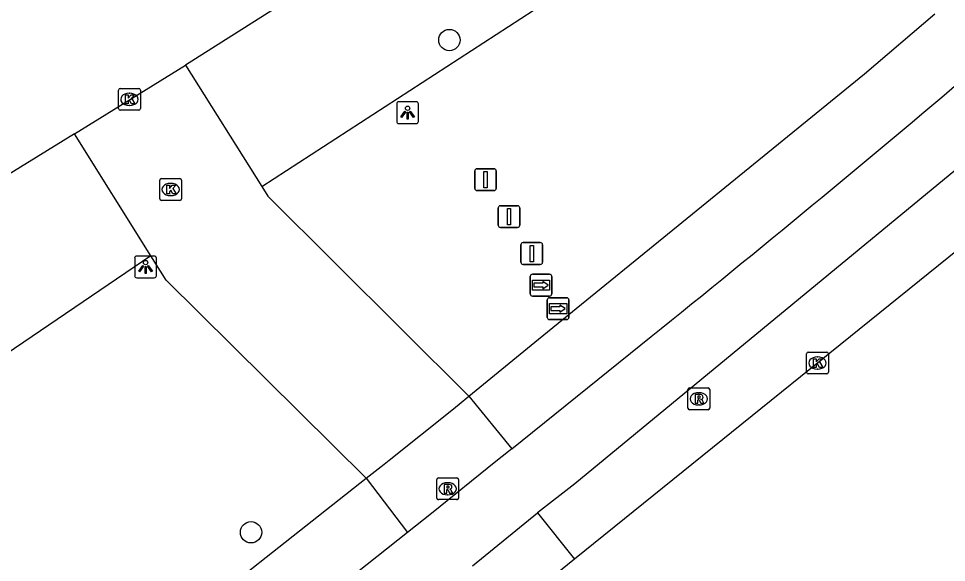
# Model space of a CAD drawing. Extents: x 158838 to 160074, y 386376 to 387776.
# Drawn here: x 159969.53 to 160012.12, y 387270.94 to 387295.9 of the extents above; entities that cross this region are included whole.
import ezdxf

# ---------------------------------------------------------------- set-up
doc = ezdxf.new("R2010")
doc.units = 0
for name, color, linetype in [('IMGEO_Boom', 7, 'Continuous'), ('IMGEO_Fietspad_open', 7, 'Continuous'), ('IMGEO_Groenvoorziening', 7, 'Continuous'), ('IMGEO_Kolk', 7, 'Continuous'), ('IMGEO_Lichtpunt', 7, 'Continuous'), ('IMGEO_Rijbaan_lokaal_gesloten', 7, 'Continuous'), ('IMGEO_Rioolput', 7, 'Continuous'), ('IMGEO_Vlaggenmast', 7, 'Continuous'), ('IMGEO_Voetpad_open', 7, 'Continuous'), ('IMGEO_Wegwijzer', 7, 'Continuous')]:
    doc.layers.add(name, color=color, linetype=linetype)

msp = doc.modelspace()

# ---------------------------------------------------------------- linework, layer by layer
at = {"layer": 'IMGEO_Boom'}
for centre in [(159989.303, 387294.914), (159980.197, 387272.326)]:
    msp.add_circle(centre, 0.489, dxfattribs=at)
at = {"layer": 'IMGEO_Fietspad_open'}
for points in [[(160015.339, 387291.252), (159995.065, 387274.546), (159993.344, 387273.212)], [(159992.167, 387276.152), (159998.562, 387281.308)], [(159992.167, 387276.152), (159992.021, 387276.034), (159991.44, 387275.566), (159988.478, 387273.181), (159987.379, 387272.309)], [(159990.37, 387270.788), (159993.344, 387273.212)], [(159987.379, 387272.309), (159977.531, 387264.496), (159973.799, 387261.624), (159968.809, 387257.908), (159963.911, 387254.455)]]:
    msp.add_lwpolyline(points, dxfattribs=at)
msp.add_arc((159558.086, 387829.599), 703.308, 308.77709, 310.330968, dxfattribs=at)
at = {"layer": 'IMGEO_Groenvoorziening'}
for points in [[(159980.695, 387288.186), (160006.167, 387304.734)], [(159975.606, 387285.015), (159958.823, 387273.617)]]:
    msp.add_lwpolyline(points, dxfattribs=at)
at = {"layer": 'IMGEO_Kolk'}
for p, q in [((159974.117, 387291.767), (159974.117, 387292.619)), ((159974.192, 387292.693), (159975.044, 387292.693)), ((159974.605, 387292.473), (159974.63, 387292.473)), ((159975.118, 387292.619), (159975.118, 387291.767)), ((159974.628, 387291.913), (159974.603, 387291.913)), ((159975.044, 387291.693), (159974.192, 387291.693)), ((159976.01, 387287.629), (159976.01, 387288.481)), ((159976.085, 387288.555), (159976.937, 387288.555)), ((159977.011, 387288.481), (159977.011, 387287.629)), ((159976.498, 387288.335), (159976.523, 387288.335)), ((159976.521, 387287.775), (159976.496, 387287.775)), ((159976.937, 387287.555), (159976.085, 387287.555)), ((160005.697, 387279.666), (160005.697, 387280.518)), ((160005.772, 387280.592), (160006.624, 387280.592)), ((160006.185, 387280.372), (160006.21, 387280.372)), ((160006.698, 387280.518), (160006.698, 387279.666)), ((160006.624, 387279.592), (160005.772, 387279.592)), ((160006.208, 387279.812), (160006.183, 387279.812))]:
    msp.add_line(p, q, dxfattribs=at)
for points in [[(159974.117, 387291.767), (159974.117, 387292.619)], [(159974.192, 387292.693), (159975.044, 387292.693)], [(159974.438, 387292.393), (159974.561, 387292.393), (159974.561, 387292.242), (159974.691, 387292.393), (159974.855, 387292.393), (159974.709, 387292.242), (159974.862, 387291.993), (159974.71, 387291.993), (159974.625, 387292.157), (159974.561, 387292.09), (159974.561, 387291.993), (159974.438, 387291.993), (159974.438, 387292.393)], [(159975.118, 387292.619), (159975.118, 387291.767)], [(159975.044, 387291.693), (159974.192, 387291.693)], [(159976.01, 387287.629), (159976.01, 387288.481)], [(159976.085, 387288.555), (159976.937, 387288.555)], [(159977.011, 387288.481), (159977.011, 387287.629)], [(159976.331, 387288.255), (159976.454, 387288.255), (159976.454, 387288.104), (159976.584, 387288.255), (159976.748, 387288.255), (159976.602, 387288.104), (159976.755, 387287.855), (159976.603, 387287.855), (159976.518, 387288.019), (159976.454, 387287.952), (159976.454, 387287.855), (159976.331, 387287.855), (159976.331, 387288.255)], [(159976.937, 387287.555), (159976.085, 387287.555)], [(160005.697, 387279.666), (160005.697, 387280.518)], [(160005.772, 387280.592), (160006.624, 387280.592)], [(160006.698, 387280.518), (160006.698, 387279.666)], [(160006.018, 387280.292), (160006.141, 387280.292), (160006.141, 387280.141), (160006.271, 387280.292), (160006.435, 387280.292), (160006.289, 387280.141), (160006.442, 387279.892), (160006.29, 387279.892), (160006.205, 387280.056), (160006.141, 387279.989), (160006.141, 387279.892), (160006.018, 387279.892), (160006.018, 387280.292)], [(160006.624, 387279.592), (160005.772, 387279.592)]]:
    msp.add_lwpolyline(points, dxfattribs=at)
for centre, start, end in [((159974.194, 387292.617), 91.552, 178.448), ((159974.194, 387292.617), 91.552, 178.448), ((159975.042, 387292.617), 1.552, 88.448), ((159975.042, 387292.617), 1.552, 88.448), ((159974.194, 387291.769), 181.552, 268.448), ((159974.194, 387291.769), 181.552, 268.448), ((159975.042, 387291.769), 271.552, 358.448), ((159975.042, 387291.769), 271.552, 358.448), ((159976.087, 387288.479), 91.552, 178.448), ((159976.087, 387288.479), 91.552, 178.448), ((159976.935, 387288.479), 1.552, 88.448), ((159976.935, 387288.479), 1.552, 88.448), ((159976.087, 387287.631), 181.552, 268.448), ((159976.087, 387287.631), 181.552, 268.448), ((159976.935, 387287.631), 271.552, 358.448), ((159976.935, 387287.631), 271.552, 358.448), ((160005.774, 387280.516), 91.552, 178.448), ((160005.774, 387280.516), 91.552, 178.448), ((160006.622, 387280.516), 1.552, 88.448), ((160006.622, 387280.516), 1.552, 88.448), ((160005.774, 387279.668), 181.552, 268.448), ((160005.774, 387279.668), 181.552, 268.448), ((160006.622, 387279.668), 271.552, 358.448), ((160006.622, 387279.668), 271.552, 358.448)]:
    msp.add_arc(centre, 0.0765, start, end, dxfattribs=at)
for centre, major_axis, ratio, start_param, end_param in [((159974.604, 387292.193), (-0.387, 0.002), 0.722429, 4.712389, 7.853982), ((159974.629, 387292.193), (-0.39, 0.002), 0.717154, 1.570796, 4.712389), ((159976.497, 387288.055), (-0.387, 0.002), 0.722429, 4.712389, 7.853982), ((159976.522, 387288.055), (-0.39, 0.002), 0.717154, 1.570796, 4.712389), ((160006.184, 387280.092), (-0.387, 0.002), 0.722429, 4.712389, 7.853982), ((160006.209, 387280.092), (-0.39, 0.002), 0.717154, 1.570796, 4.712389)]:
    msp.add_ellipse(centre, major_axis=major_axis, ratio=ratio, start_param=start_param, end_param=end_param, dxfattribs=at)
at = {"layer": 'IMGEO_Lichtpunt'}
for p, q in [((159986.885, 387291.986), (159986.885, 387291.179)), ((159986.885, 387291.986), (159986.885, 387291.179)), ((159987.787, 387292.081), (159986.979, 387292.081)), ((159987.787, 387292.081), (159986.979, 387292.081)), ((159987.881, 387291.179), (159987.881, 387291.986)), ((159987.881, 387291.179), (159987.881, 387291.986)), ((159986.979, 387291.085), (159987.787, 387291.085)), ((159986.979, 387291.085), (159987.787, 387291.085)), ((159974.857, 387284.906), (159974.857, 387284.099)), ((159974.857, 387284.906), (159974.857, 387284.099)), ((159975.759, 387285.001), (159974.951, 387285.001)), ((159975.759, 387285.001), (159974.951, 387285.001)), ((159975.853, 387284.099), (159975.853, 387284.906)), ((159975.853, 387284.099), (159975.853, 387284.906)), ((159974.951, 387284.005), (159975.759, 387284.005)), ((159974.951, 387284.005), (159975.759, 387284.005))]:
    msp.add_line(p, q, dxfattribs=at)
for points in [[(159987.259, 387291.65), (159987.298, 387291.622), (159987.11, 387291.36), (159987.072, 387291.387), (159987.259, 387291.65)], [(159987.361, 387291.602), (159987.408, 387291.602), (159987.408, 387291.28), (159987.361, 387291.28), (159987.361, 387291.602)], [(159987.471, 387291.622), (159987.509, 387291.649), (159987.696, 387291.387), (159987.657, 387291.359), (159987.471, 387291.622)], [(159975.231, 387284.57), (159975.27, 387284.542), (159975.082, 387284.28), (159975.044, 387284.307), (159975.231, 387284.57)], [(159975.333, 387284.522), (159975.38, 387284.522), (159975.38, 387284.2), (159975.333, 387284.2), (159975.333, 387284.522)], [(159975.443, 387284.542), (159975.481, 387284.569), (159975.668, 387284.307), (159975.629, 387284.279), (159975.443, 387284.542)]]:
    msp.add_lwpolyline(points, dxfattribs=at)
for centre in [(159987.384, 387291.784), (159975.356, 387284.704)]:
    msp.add_circle(centre, 0.0994, dxfattribs=at)
for centre, start, end in [((159986.979, 387291.986), 90, 180), ((159986.979, 387291.986), 90, 180), ((159987.787, 387291.986), 0, 90), ((159987.787, 387291.986), 0, 90), ((159986.979, 387291.179), 180, 270), ((159986.979, 387291.179), 180, 270), ((159987.787, 387291.179), 270, 0), ((159987.787, 387291.179), 270, 360), ((159974.951, 387284.906), 90, 180), ((159974.951, 387284.906), 90, 180), ((159975.759, 387284.906), 0, 90), ((159975.759, 387284.906), 0, 90), ((159974.951, 387284.099), 180, 270), ((159974.951, 387284.099), 180, 270), ((159975.759, 387284.099), 270, 0), ((159975.759, 387284.099), 270, 360)]:
    msp.add_arc(centre, 0.0946, start, end, dxfattribs=at)
at = {"layer": 'IMGEO_Rijbaan_lokaal_gesloten'}
for points in [[(160017.224, 387289.083), (160014.924, 387287.127), (159995.037, 387271.094)], [(159995.037, 387271.094), (159992.055, 387268.681)]]:
    msp.add_lwpolyline(points, dxfattribs=at)
at = {"layer": 'IMGEO_Rioolput'}
for p, q in [((160000.249, 387278.022), (160000.249, 387278.874)), ((160000.324, 387278.948), (160001.176, 387278.948)), ((160000.737, 387278.728), (160000.762, 387278.728)), ((160001.25, 387278.874), (160001.25, 387278.022)), ((160001.176, 387277.948), (160000.324, 387277.948)), ((160000.76, 387278.168), (160000.735, 387278.168)), ((159988.799, 387274.822), (159989.651, 387274.822)), ((159988.724, 387273.896), (159988.724, 387274.748)), ((159989.212, 387274.602), (159989.237, 387274.602)), ((159989.725, 387274.748), (159989.725, 387273.896)), ((159989.235, 387274.042), (159989.21, 387274.042)), ((159989.651, 387273.822), (159988.799, 387273.822))]:
    msp.add_line(p, q, dxfattribs=at)
for points in [[(160000.249, 387278.022), (160000.249, 387278.874)], [(160000.324, 387278.948), (160001.176, 387278.948)], [(160001.25, 387278.874), (160001.25, 387278.022)], [(160000.838, 387278.646), (160000.586, 387278.648), (160000.586, 387278.248)], [(160000.586, 387278.248), (160000.71, 387278.248), (160000.71, 387278.41), (160000.721, 387278.41)], [(160000.764, 387278.567), (160000.71, 387278.567), (160000.71, 387278.486)], [(160000.71, 387278.486), (160000.762, 387278.486)], [(160000.768, 387278.381), (160000.839, 387278.248), (160000.979, 387278.248), (160000.914, 387278.374)], [(160001.176, 387277.948), (160000.324, 387277.948)], [(159988.799, 387274.822), (159989.651, 387274.822)], [(159988.724, 387273.896), (159988.724, 387274.748)], [(159989.313, 387274.52), (159989.061, 387274.522), (159989.061, 387274.122)], [(159989.239, 387274.441), (159989.185, 387274.441), (159989.185, 387274.36)], [(159989.725, 387274.748), (159989.725, 387273.896)], [(159989.061, 387274.122), (159989.185, 387274.122), (159989.185, 387274.284), (159989.196, 387274.284)], [(159989.185, 387274.36), (159989.237, 387274.36)], [(159989.243, 387274.255), (159989.314, 387274.122), (159989.454, 387274.122), (159989.389, 387274.248)], [(159989.651, 387273.822), (159988.799, 387273.822)]]:
    msp.add_lwpolyline(points, dxfattribs=at)
for centre, radius, start, end in [((160000.326, 387278.872), 0.0765, 91.552, 178.448), ((160000.326, 387278.872), 0.0765, 91.552, 178.448), ((160001.174, 387278.872), 0.0765, 1.552, 88.448), ((160001.174, 387278.872), 0.0765, 1.552, 88.448), ((160000.72, 387278.357), 0.0533, 26.0293, 88.6989), ((160000.746, 387278.675), 0.19, 274.7715, 282.9687), ((160000.77, 387278.471), 0.0964, 77.0061, 93.1865), ((160000.784, 387278.528), 0.0378, 276.6634, 79.6772), ((160000.837, 387278.536), 0.109, 350.3612, 89.416), ((160000.835, 387278.536), 0.112, 277.5842, 350.9817), ((160000.819, 387278.321), 0.108, 29.5134, 73.7905), ((160000.326, 387278.024), 0.0765, 181.552, 268.448), ((160000.326, 387278.024), 0.0765, 181.552, 268.448), ((160001.174, 387278.024), 0.0765, 271.552, 358.448), ((160001.174, 387278.024), 0.0765, 271.552, 358.448), ((159988.801, 387274.746), 0.0765, 91.552, 178.448), ((159988.801, 387274.746), 0.0765, 91.552, 178.448), ((159989.649, 387274.746), 0.0765, 1.552, 88.448), ((159989.649, 387274.746), 0.0765, 1.552, 88.448), ((159989.245, 387274.345), 0.0964, 77.0061, 93.1865), ((159989.259, 387274.402), 0.0378, 276.6634, 79.6772), ((159989.312, 387274.41), 0.109, 350.3612, 89.416), ((159989.195, 387274.231), 0.0533, 26.0293, 88.6989), ((159989.221, 387274.549), 0.19, 274.7715, 282.9687), ((159989.31, 387274.41), 0.112, 277.5842, 350.9817), ((159989.294, 387274.195), 0.108, 29.5134, 73.7905), ((159988.801, 387273.898), 0.0765, 181.552, 268.448), ((159988.801, 387273.898), 0.0765, 181.552, 268.448), ((159989.649, 387273.898), 0.0765, 271.552, 358.448), ((159989.649, 387273.898), 0.0765, 271.552, 358.448)]:
    msp.add_arc(centre, radius, start, end, dxfattribs=at)
for centre, major_axis, ratio, start_param, end_param in [((160000.736, 387278.448), (-0.387, 0.002), 0.722429, 4.712389, 7.853982), ((160000.761, 387278.448), (-0.39, 0.002), 0.717154, 1.570796, 4.712389), ((159989.211, 387274.322), (-0.387, 0.002), 0.722429, 4.712389, 7.853982), ((159989.236, 387274.322), (-0.39, 0.002), 0.717154, 1.570796, 4.712389)]:
    msp.add_ellipse(centre, major_axis=major_axis, ratio=ratio, start_param=start_param, end_param=end_param, dxfattribs=at)
at = {"layer": 'IMGEO_Vlaggenmast'}
for p, q in [((159990.464, 387288.105), (159990.464, 387288.905)), ((159990.464, 387288.905), (159990.464, 387288.105)), ((159990.564, 387289.005), (159991.354, 387289.005)), ((159991.354, 387289.005), (159990.564, 387289.005)), ((159991.454, 387288.905), (159991.454, 387288.105)), ((159991.454, 387288.105), (159991.454, 387288.905)), ((159991.354, 387288.005), (159990.564, 387288.005)), ((159990.564, 387288.005), (159991.354, 387288.005)), ((159991.544, 387286.412), (159991.544, 387287.212)), ((159991.544, 387287.212), (159991.544, 387286.412)), ((159991.644, 387287.312), (159992.434, 387287.312)), ((159992.434, 387287.312), (159991.644, 387287.312)), ((159992.534, 387287.212), (159992.534, 387286.412)), ((159992.534, 387286.412), (159992.534, 387287.212)), ((159992.434, 387286.312), (159991.644, 387286.312)), ((159991.644, 387286.312), (159992.434, 387286.312)), ((159992.586, 387284.718), (159992.586, 387285.518)), ((159992.586, 387285.518), (159992.586, 387284.718)), ((159992.686, 387285.618), (159993.476, 387285.618)), ((159993.476, 387285.618), (159992.686, 387285.618)), ((159993.576, 387285.518), (159993.576, 387284.718)), ((159993.576, 387284.718), (159993.576, 387285.518)), ((159993.476, 387284.618), (159992.686, 387284.618)), ((159992.686, 387284.618), (159993.476, 387284.618))]:
    msp.add_line(p, q, dxfattribs=at)
for points in [[(159990.884, 387288.88), (159991.034, 387288.88), (159991.034, 387288.13), (159990.884, 387288.13), (159990.884, 387288.88)], [(159991.964, 387287.187), (159992.114, 387287.187), (159992.114, 387286.437), (159991.964, 387286.437), (159991.964, 387287.187)], [(159993.006, 387285.493), (159993.156, 387285.493), (159993.156, 387284.743), (159993.006, 387284.743), (159993.006, 387285.493)]]:
    msp.add_lwpolyline(points, dxfattribs=at)
for centre, start, end in [((159990.564, 387288.905), 90, 180), ((159990.564, 387288.905), 90, 180), ((159991.354, 387288.905), 0, 90), ((159991.354, 387288.905), 360, 90), ((159990.564, 387288.105), 180, 270), ((159990.564, 387288.105), 180, 270), ((159991.354, 387288.105), 270, 0), ((159991.354, 387288.105), 270, 0), ((159991.644, 387287.212), 90, 180), ((159991.644, 387287.212), 90, 180), ((159992.434, 387287.212), 0, 90), ((159992.434, 387287.212), 360, 90), ((159991.644, 387286.412), 180, 270), ((159991.644, 387286.412), 180, 270), ((159992.434, 387286.412), 270, 0), ((159992.434, 387286.412), 270, 0), ((159992.686, 387285.518), 90, 180), ((159992.686, 387285.518), 90, 180), ((159993.476, 387285.518), 0, 90), ((159993.476, 387285.518), 360, 90), ((159992.686, 387284.718), 180, 270), ((159992.686, 387284.718), 180, 270), ((159993.476, 387284.718), 270, 0), ((159993.476, 387284.718), 270, 0)]:
    msp.add_arc(centre, 0.1, start, end, dxfattribs=at)
at = {"layer": 'IMGEO_Voetpad_open'}
for points in [[(159981.27, 387296.343), (159977.196, 387293.762)], [(159990.193, 387278.574), (159993.397, 387281.182), (160008.362, 387293.364), (160011.579, 387296.117)], [(159972.095, 387290.612), (159977.196, 387293.762)], [(159977.196, 387293.762), (159980.695, 387288.186)], [(159972.095, 387290.612), (159967.845, 387287.994)], [(159975.606, 387285.015), (159972.095, 387290.612)], [(159980.695, 387288.186), (159980.968, 387287.751), (159990.193, 387278.574)], [(159985.482, 387274.804), (159976.305, 387283.901), (159975.606, 387285.015)], [(159985.482, 387274.804), (159986.308, 387275.455), (159986.531, 387275.63), (159989.485, 387277.996), (159989.842, 387278.287), (159990.103, 387278.5), (159990.192, 387278.573)], [(159990.193, 387278.574), (159990.192, 387278.573)], [(159990.192, 387278.573), (159992.167, 387276.152)], [(159966.983, 387260.657), (159971.82, 387264.224), (159972.017, 387264.369), (159975.321, 387266.807), (159975.638, 387267.041), (159985.482, 387274.804)], [(159985.482, 387274.804), (159987.379, 387272.309)], [(159993.344, 387273.212), (159995.037, 387271.094)]]:
    msp.add_lwpolyline(points, dxfattribs=at)
at = {"layer": 'IMGEO_Wegwijzer'}
for p, q in [((159993.014, 387283.267), (159993.014, 387284.067)), ((159993.014, 387284.067), (159993.014, 387283.267)), ((159993.114, 387284.167), (159993.904, 387284.167)), ((159993.904, 387284.167), (159993.114, 387284.167)), ((159994.004, 387284.067), (159994.004, 387283.267)), ((159994.004, 387283.267), (159994.004, 387284.067)), ((159993.904, 387283.167), (159993.114, 387283.167)), ((159993.114, 387283.167), (159993.904, 387283.167)), ((159993.796, 387282.187), (159993.796, 387282.987)), ((159993.796, 387282.987), (159993.796, 387282.187)), ((159993.896, 387283.087), (159994.686, 387283.087)), ((159994.686, 387283.087), (159993.896, 387283.087)), ((159994.786, 387282.987), (159994.786, 387282.187)), ((159994.786, 387282.187), (159994.786, 387282.987)), ((159994.686, 387282.087), (159993.896, 387282.087)), ((159993.896, 387282.087), (159994.686, 387282.087))]:
    msp.add_line(p, q, dxfattribs=at)
for points in [[(159993.115, 387283.899), (159993.903, 387283.899), (159993.903, 387283.435), (159993.115, 387283.435), (159993.115, 387283.899)], [(159993.18, 387283.751), (159993.18, 387283.667), (159993.18, 387283.583), (159993.591, 387283.583), (159993.591, 387283.5), (159993.838, 387283.667), (159993.591, 387283.834), (159993.591, 387283.751), (159993.18, 387283.751)], [(159993.897, 387282.819), (159994.685, 387282.819), (159994.685, 387282.355), (159993.897, 387282.355), (159993.897, 387282.819)], [(159993.962, 387282.671), (159993.962, 387282.587), (159993.962, 387282.503), (159994.373, 387282.503), (159994.373, 387282.42), (159994.62, 387282.587), (159994.373, 387282.754), (159994.373, 387282.671), (159993.962, 387282.671)]]:
    msp.add_lwpolyline(points, dxfattribs=at)
for centre, start, end in [((159993.114, 387284.067), 90, 180), ((159993.114, 387284.067), 90, 180), ((159993.904, 387284.067), 0, 90), ((159993.904, 387284.067), 360, 90), ((159993.114, 387283.267), 180, 270), ((159993.114, 387283.267), 180, 270), ((159993.896, 387282.987), 90, 180), ((159993.896, 387282.987), 90, 180), ((159993.904, 387283.267), 270, 0), ((159993.904, 387283.267), 270, 0), ((159994.686, 387282.987), 0, 90), ((159994.686, 387282.987), 360, 90), ((159993.896, 387282.187), 180, 270), ((159993.896, 387282.187), 180, 270), ((159994.686, 387282.187), 270, 0), ((159994.686, 387282.187), 270, 0)]:
    msp.add_arc(centre, 0.1, start, end, dxfattribs=at)

doc.saveas('drawing.dxf')
